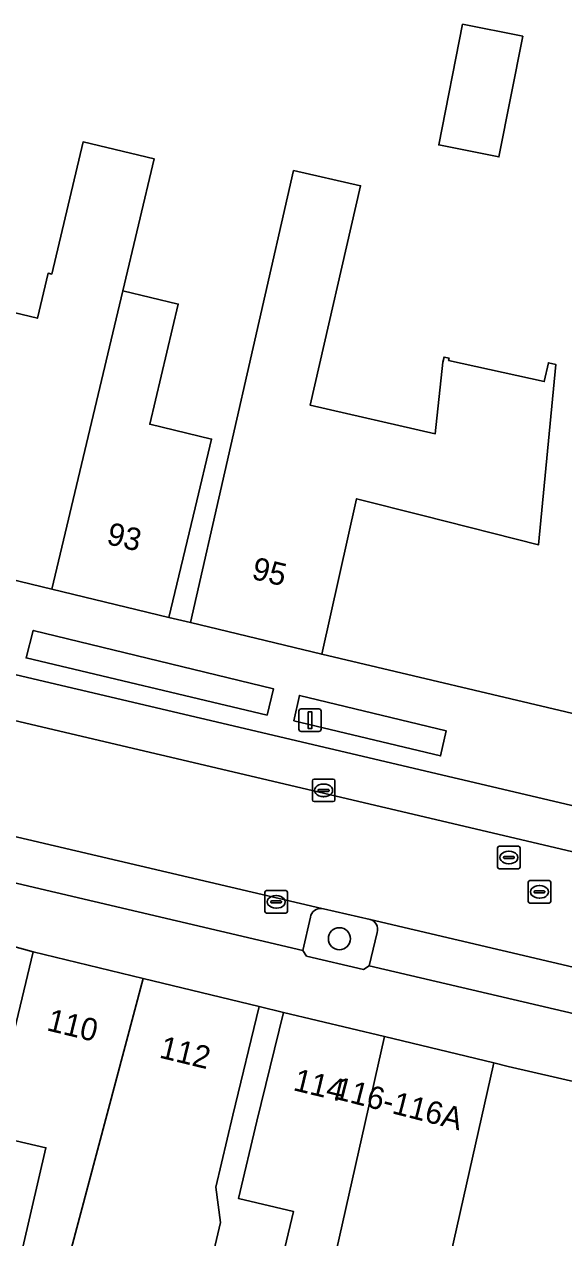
# Model space of a CAD drawing. Extents: x 159888 to 160761, y 384031 to 384750.
# Drawn here: x 160287.2 to 160311.1, y 384449.7 to 384503.6 of the extents above; entities that cross this region are included whole.
import ezdxf

# ---------------------------------------------------------------- set-up
doc = ezdxf.new("R2010")
doc.units = 0
for name, color, linetype in [('IMGEO_Boom', 7, 'Continuous'), ('IMGEO_Erf', 7, 'Continuous'), ('IMGEO_Grasland_overig', 7, 'Continuous'), ('IMGEO_Groenvoorziening', 7, 'Continuous'), ('IMGEO_Kolk', 7, 'Continuous'), ('IMGEO_Lichtmast', 7, 'Continuous'), ('IMGEO_Pand', 7, 'Continuous'), ('IMGEO_Pand_nummerreeks', 7, 'Continuous'), ('IMGEO_Parkeervlak_open', 7, 'Continuous'), ('IMGEO_Rijbaan_lokaal_open', 7, 'Continuous'), ('IMGEO_Rioolput', 7, 'Continuous'), ('IMGEO_Voetpad_open', 7, 'Continuous')]:
    doc.layers.add(name, color=color, linetype=linetype)

msp = doc.modelspace()

# ---------------------------------------------------------------- linework, layer by layer
at = {"layer": 'IMGEO_Boom'}
msp.add_circle((160301.159, 384462.987), 0.489, dxfattribs=at)
at = {"layer": 'IMGEO_Erf'}
msp.add_lwpolyline([(160306.63, 384503.627), (160309.302, 384503.097), (160308.239, 384497.735), (160305.567, 384498.265)], close=True, dxfattribs=at)
for points in [[(160285.999, 384490.976), (160287.743, 384490.562), (160288.219, 384492.564), (160288.381, 384492.526), (160289.775, 384498.396), (160292.936, 384497.645), (160291.541, 384491.775), (160294.001, 384491.191), (160292.731, 384485.848), (160295.483, 384485.194), (160294.758, 384482.14), (160293.586, 384477.267), (160294.547, 384477.036), (160299.125, 384497.128), (160302.098, 384496.447), (160299.862, 384486.699), (160305.418, 384485.426), (160305.758, 384488.618), (160305.806, 384488.84), (160306.028, 384488.791), (160306.005, 384488.688), (160310.255, 384487.749), (160310.439, 384488.584), (160310.763, 384488.511), (160310.003, 384480.497), (160304.86, 384481.798), (160301.922, 384482.541), (160300.376, 384475.627), (160312.033, 384472.883)], [(160285.73, 384443.452), (160288.124, 384453.699), (160285.639, 384454.28), (160286.408, 384457.571), (160287.563, 384462.407), (160286.53, 384462.684), (160285.357, 384457.824), (160283.553, 384450.092), (160282.921, 384448.999)], [(160296.797, 384441.121), (160299.123, 384450.862), (160296.676, 384451.446), (160297.495, 384454.874), (160298.67, 384459.715), (160297.597, 384459.97), (160296.422, 384455.14), (160295.674, 384451.94), (160295.87, 384450.381), (160293.867, 384441.801)]]:
    msp.add_lwpolyline(points, dxfattribs=at)
at = {"layer": 'IMGEO_Grasland_overig'}
msp.add_lwpolyline([(160287.564, 384476.688), (160287.243, 384475.471), (160297.946, 384472.929), (160298.234, 384474.087)], close=True, dxfattribs=at)
at = {"layer": 'IMGEO_Groenvoorziening'}
msp.add_lwpolyline([(160299.384, 384473.8), (160299.135, 384472.675), (160305.648, 384471.109), (160305.895, 384472.231)], close=True, dxfattribs=at)
for points in [[(160299.877, 384463.95), (160299.532, 384462.459), (160299.702, 384462.215), (160302.23, 384461.614), (160302.477, 384461.784), (160302.836, 384463.269)], [(160302.52, 384463.845), (160300.453, 384464.316), (160300.374, 384464.334)]]:
    msp.add_lwpolyline(points, dxfattribs=at)
for centre, radius, start, end in [((160300.313, 384463.899), 0.439, 82.0036, 173.3783), ((160302.405, 384463.407), 0.453, 342.2527, 75.2467)]:
    msp.add_arc(centre, radius, start, end, dxfattribs=at)
at = {"layer": 'IMGEO_Kolk'}
for p, q in [((160299.956, 384469.155), (160299.956, 384470.007)), ((160300.031, 384470.081), (160300.883, 384470.081)), ((160300.444, 384469.861), (160300.469, 384469.861)), ((160300.957, 384470.007), (160300.957, 384469.155)), ((160300.215, 384469.575), (160300.215, 384469.587)), ((160300.653, 384469.538), (160300.255, 384469.538)), ((160300.258, 384469.624), (160300.656, 384469.624)), ((160300.699, 384469.587), (160300.699, 384469.575)), ((160300.883, 384469.081), (160300.031, 384469.081)), ((160300.467, 384469.301), (160300.442, 384469.301)), ((160297.848, 384464.2), (160297.848, 384465.052)), ((160297.923, 384465.126), (160298.775, 384465.126)), ((160298.849, 384465.052), (160298.849, 384464.2)), ((160298.107, 384464.62), (160298.107, 384464.632)), ((160298.545, 384464.583), (160298.147, 384464.583)), ((160298.15, 384464.669), (160298.548, 384464.669)), ((160298.336, 384464.906), (160298.361, 384464.906)), ((160298.591, 384464.632), (160298.591, 384464.62)), ((160298.775, 384464.126), (160297.923, 384464.126)), ((160298.359, 384464.346), (160298.334, 384464.346))]:
    msp.add_line(p, q, dxfattribs=at)
for points in [[(160299.956, 384469.155), (160299.956, 384470.007)], [(160300.031, 384470.081), (160300.883, 384470.081)], [(160300.957, 384470.007), (160300.957, 384469.155)], [(160300.883, 384469.081), (160300.031, 384469.081)], [(160297.848, 384464.2), (160297.848, 384465.052)], [(160297.923, 384465.126), (160298.775, 384465.126)], [(160298.849, 384465.052), (160298.849, 384464.2)], [(160298.775, 384464.126), (160297.923, 384464.126)]]:
    msp.add_lwpolyline(points, dxfattribs=at)
for centre, radius, start, end in [((160300.033, 384470.005), 0.0765, 91.552, 178.448), ((160300.033, 384470.005), 0.0765, 91.552, 178.448), ((160300.881, 384470.005), 0.0765, 1.552, 88.448), ((160300.881, 384470.005), 0.0765, 1.552, 88.448), ((160300.255, 384469.584), 0.0403, 85.8775, 175.7526), ((160300.252, 384469.574), 0.0366, 178.938, 274.7102), ((160300.656, 384469.581), 0.043, 264.8664, 352.4533), ((160300.66, 384469.586), 0.0386, 1.7309, 96.639), ((160300.033, 384469.157), 0.0765, 181.552, 268.448), ((160300.033, 384469.157), 0.0765, 181.552, 268.448), ((160300.881, 384469.157), 0.0765, 271.552, 358.448), ((160300.881, 384469.157), 0.0765, 271.552, 358.448), ((160297.925, 384465.05), 0.0765, 91.552, 178.448), ((160297.925, 384465.05), 0.0765, 91.552, 178.448), ((160298.773, 384465.05), 0.0765, 1.552, 88.448), ((160298.773, 384465.05), 0.0765, 1.552, 88.448), ((160298.147, 384464.629), 0.0403, 85.8775, 175.7526), ((160298.144, 384464.619), 0.0366, 178.938, 274.7102), ((160298.548, 384464.626), 0.043, 264.8664, 352.4533), ((160298.552, 384464.631), 0.0386, 1.7309, 96.639), ((160297.925, 384464.202), 0.0765, 181.552, 268.448), ((160297.925, 384464.202), 0.0765, 181.552, 268.448), ((160298.773, 384464.202), 0.0765, 271.552, 358.448), ((160298.773, 384464.202), 0.0765, 271.552, 358.448)]:
    msp.add_arc(centre, radius, start, end, dxfattribs=at)
for centre, major_axis, ratio, start_param, end_param in [((160300.443, 384469.581), (-0.387, 0.002), 0.722429, 4.712389, 7.853982), ((160300.468, 384469.581), (-0.39, 0.002), 0.717154, 1.570796, 4.712389), ((160298.335, 384464.626), (-0.387, 0.002), 0.722429, 4.712389, 7.853982), ((160298.36, 384464.626), (-0.39, 0.002), 0.717154, 1.570796, 4.712389)]:
    msp.add_ellipse(centre, major_axis=major_axis, ratio=ratio, start_param=start_param, end_param=end_param, dxfattribs=at)
at = {"layer": 'IMGEO_Lichtmast'}
for p, q in [((160299.356, 384472.3), (160299.356, 384473.1)), ((160299.356, 384473.1), (160299.356, 384472.3)), ((160299.456, 384473.2), (160300.246, 384473.2)), ((160300.246, 384473.2), (160299.456, 384473.2)), ((160300.346, 384473.1), (160300.346, 384472.3)), ((160300.346, 384472.3), (160300.346, 384473.1)), ((160300.246, 384472.2), (160299.456, 384472.2)), ((160299.456, 384472.2), (160300.246, 384472.2))]:
    msp.add_line(p, q, dxfattribs=at)
msp.add_lwpolyline([(160299.776, 384473.075), (160299.926, 384473.075), (160299.926, 384472.325), (160299.776, 384472.325), (160299.776, 384473.075)], dxfattribs=at)
for centre, start, end in [((160299.456, 384473.1), 90, 180), ((160299.456, 384473.1), 90, 180), ((160300.246, 384473.1), 0, 90), ((160300.246, 384473.1), 360, 90), ((160299.456, 384472.3), 180, 270), ((160299.456, 384472.3), 180, 270), ((160300.246, 384472.3), 270, 0), ((160300.246, 384472.3), 270, 0)]:
    msp.add_arc(centre, 0.1, start, end, dxfattribs=at)
at = {"layer": 'IMGEO_Pand'}
for points in [[(160306.63, 384503.627), (160305.567, 384498.265), (160308.239, 384497.735), (160309.302, 384503.097)], [(160291.541, 384491.775), (160292.936, 384497.645), (160289.775, 384498.396), (160288.381, 384492.526), (160288.219, 384492.564), (160287.743, 384490.562), (160285.999, 384490.976), (160285.162, 384487.633), (160284.402, 384484.6), (160283.188, 384479.786), (160283.54, 384479.7), (160288.393, 384478.525)], [(160299.862, 384486.699), (160302.098, 384496.447), (160299.125, 384497.128), (160294.547, 384477.036), (160300.376, 384475.627), (160301.922, 384482.541), (160304.86, 384481.798), (160310.003, 384480.497), (160310.763, 384488.511), (160310.439, 384488.584), (160310.255, 384487.749), (160306.005, 384488.688), (160306.028, 384488.791), (160305.806, 384488.84), (160305.758, 384488.618), (160305.418, 384485.426)], [(160295.483, 384485.194), (160292.731, 384485.848), (160294.001, 384491.191), (160291.541, 384491.775), (160288.393, 384478.525), (160293.586, 384477.267), (160294.758, 384482.14)], [(160292.435, 384461.224), (160287.563, 384462.407), (160286.408, 384457.571), (160285.639, 384454.28), (160288.124, 384453.699), (160285.73, 384443.452), (160280.848, 384444.592), (160279.38, 384439.867), (160286.008, 384438.319), (160287.524, 384443.321), (160288.815, 384447.582)], [(160295.87, 384450.381), (160295.674, 384451.94), (160296.422, 384455.14), (160297.597, 384459.97), (160292.435, 384461.224), (160288.815, 384447.582), (160287.524, 384443.321), (160286.008, 384438.319), (160292.227, 384436.867), (160293.458, 384436.58), (160294.621, 384441.627), (160293.867, 384441.801)], [(160303.154, 384458.637), (160298.67, 384459.715), (160297.495, 384454.874), (160296.676, 384451.446), (160299.123, 384450.862), (160296.797, 384441.121), (160299.093, 384440.541), (160300.153, 384445.262)], [(160308.014, 384457.469), (160303.154, 384458.637), (160300.153, 384445.262), (160305.029, 384444.168)], [(160327.398, 384444.569), (160318.547, 384446.811), (160320.454, 384454.849), (160320.372, 384454.868), (160320.317, 384454.624), (160308.654, 384457.315), (160308.014, 384457.469), (160305.029, 384444.168), (160300.153, 384445.262), (160299.093, 384440.541), (160296.797, 384441.121), (160296.764, 384440.984), (160295.086, 384441.385), (160293.798, 384435.989), (160303.247, 384433.733), (160303.139, 384433.295), (160324.076, 384428.151), (160326.814, 384439.294), (160326.215, 384439.432)]]:
    msp.add_lwpolyline(points, close=True, dxfattribs=at)
at = {"layer": 'IMGEO_Parkeervlak_open'}
for points in [[(160349.457, 384458.512), (160349.788, 384460.02), (160334.593, 384463.468), (160283.766, 384475.429)], [(160282.941, 384473.571), (160333.744, 384461.627), (160349.856, 384457.953)], [(160300.374, 384464.334), (160266.385, 384472.302)], [(160266.738, 384471.74), (160266.362, 384470.254), (160299.532, 384462.459), (160299.877, 384463.95)], [(160332.335, 384456.834), (160302.52, 384463.845)], [(160302.836, 384463.269), (160302.477, 384461.784), (160331.476, 384454.994), (160331.838, 384456.514)]]:
    msp.add_lwpolyline(points, dxfattribs=at)
for centre, radius, start, end in [((160300.313, 384463.899), 0.439, 82.0036, 173.3783), ((160302.405, 384463.407), 0.453, 342.2527, 75.2467)]:
    msp.add_arc(centre, radius, start, end, dxfattribs=at)
at = {"layer": 'IMGEO_Rijbaan_lokaal_open'}
msp.add_lwpolyline([(160262.473, 384473.353), (160264.43, 384472.842), (160266.385, 384472.302), (160300.374, 384464.334), (160300.453, 384464.316), (160302.52, 384463.845), (160332.335, 384456.834), (160332.396, 384456.82), (160333.88, 384456.459), (160339.475, 384455.203), (160349.763, 384452.894), (160350.875, 384457.72), (160349.856, 384457.953), (160333.744, 384461.627), (160282.941, 384473.571)], dxfattribs=at)
at = {"layer": 'IMGEO_Rioolput'}
for p, q in [((160308.184, 384466.171), (160308.184, 384467.023)), ((160308.259, 384467.097), (160309.111, 384467.097)), ((160308.486, 384466.64), (160308.884, 384466.64)), ((160308.672, 384466.877), (160308.697, 384466.877)), ((160309.185, 384467.023), (160309.185, 384466.171)), ((160309.111, 384466.097), (160308.259, 384466.097)), ((160308.443, 384466.591), (160308.443, 384466.603)), ((160308.881, 384466.554), (160308.483, 384466.554)), ((160308.695, 384466.317), (160308.67, 384466.317)), ((160308.927, 384466.603), (160308.927, 384466.591)), ((160309.618, 384465.569), (160310.47, 384465.569)), ((160309.543, 384464.643), (160309.543, 384465.495)), ((160309.802, 384465.063), (160309.802, 384465.075)), ((160310.24, 384465.026), (160309.842, 384465.026)), ((160309.845, 384465.112), (160310.243, 384465.112)), ((160310.031, 384465.349), (160310.056, 384465.349)), ((160310.286, 384465.075), (160310.286, 384465.063)), ((160310.544, 384465.495), (160310.544, 384464.643)), ((160310.47, 384464.569), (160309.618, 384464.569)), ((160310.054, 384464.789), (160310.029, 384464.789))]:
    msp.add_line(p, q, dxfattribs=at)
for points in [[(160308.184, 384466.171), (160308.184, 384467.023)], [(160308.259, 384467.097), (160309.111, 384467.097)], [(160309.185, 384467.023), (160309.185, 384466.171)], [(160309.111, 384466.097), (160308.259, 384466.097)], [(160309.618, 384465.569), (160310.47, 384465.569)], [(160309.543, 384464.643), (160309.543, 384465.495)], [(160310.544, 384465.495), (160310.544, 384464.643)], [(160310.47, 384464.569), (160309.618, 384464.569)]]:
    msp.add_lwpolyline(points, dxfattribs=at)
for centre, radius, start, end in [((160308.261, 384467.021), 0.0765, 91.552, 178.448), ((160308.261, 384467.021), 0.0765, 91.552, 178.448), ((160308.483, 384466.6), 0.0403, 85.8775, 175.7526), ((160308.888, 384466.602), 0.0386, 1.7309, 96.639), ((160309.109, 384467.021), 0.0765, 1.552, 88.448), ((160309.109, 384467.021), 0.0765, 1.552, 88.448), ((160308.261, 384466.173), 0.0765, 181.552, 268.448), ((160308.261, 384466.173), 0.0765, 181.552, 268.448), ((160308.48, 384466.59), 0.0366, 178.938, 274.7102), ((160308.884, 384466.597), 0.043, 264.8664, 352.4533), ((160309.109, 384466.173), 0.0765, 271.552, 358.448), ((160309.109, 384466.173), 0.0765, 271.552, 358.448), ((160309.62, 384465.493), 0.0765, 91.552, 178.448), ((160309.62, 384465.493), 0.0765, 91.552, 178.448), ((160310.468, 384465.493), 0.0765, 1.552, 88.448), ((160310.468, 384465.493), 0.0765, 1.552, 88.448), ((160309.842, 384465.072), 0.0403, 85.8775, 175.7526), ((160309.839, 384465.062), 0.0366, 178.938, 274.7102), ((160310.243, 384465.069), 0.043, 264.8664, 352.4533), ((160310.247, 384465.074), 0.0386, 1.7309, 96.639), ((160309.62, 384464.645), 0.0765, 181.552, 268.448), ((160309.62, 384464.645), 0.0765, 181.552, 268.448), ((160310.468, 384464.645), 0.0765, 271.552, 358.448), ((160310.468, 384464.645), 0.0765, 271.552, 358.448)]:
    msp.add_arc(centre, radius, start, end, dxfattribs=at)
for centre, major_axis, ratio, start_param, end_param in [((160308.671, 384466.597), (-0.387, 0.002), 0.722429, 4.712389, 7.853982), ((160308.696, 384466.597), (-0.39, 0.002), 0.717154, 1.570796, 4.712389), ((160310.03, 384465.069), (-0.387, 0.002), 0.722429, 4.712389, 7.853982), ((160310.055, 384465.069), (-0.39, 0.002), 0.717154, 1.570796, 4.712389)]:
    msp.add_ellipse(centre, major_axis=major_axis, ratio=ratio, start_param=start_param, end_param=end_param, dxfattribs=at)
at = {"layer": 'IMGEO_Voetpad_open'}
for points in [[(160329.273, 384468.85), (160328.957, 384468.924), (160324.589, 384469.942), (160323.615, 384470.169), (160320.202, 384470.965), (160318.799, 384471.294), (160317.826, 384471.523), (160312.033, 384472.883), (160300.376, 384475.627), (160294.547, 384477.036), (160293.586, 384477.267), (160288.393, 384478.525), (160283.54, 384479.7), (160283.188, 384479.786), (160282.145, 384480.041), (160276.201, 384481.496), (160274.889, 384481.817), (160269.153, 384483.256), (160263.339, 384484.714), (160262.354, 384484.957), (160256.565, 384486.387), (160250.68, 384487.841), (160247.154, 384488.478)], [(160263.206, 384478.674), (160263.556, 384480.169), (160281.368, 384475.976), (160281.556, 384476.186), (160281.688, 384476.754), (160275.469, 384478.233), (160275.784, 384479.553), (160286.347, 384476.907), (160286.066, 384475.715), (160283.853, 384476.251), (160283.695, 384475.682), (160283.766, 384475.429), (160334.593, 384463.468), (160349.788, 384460.02), (160349.944, 384460.131), (160350.461, 384462.372), (160355.647, 384461.217), (160354.809, 384457.357)], [(160331.563, 384454.821), (160331.476, 384454.994), (160302.477, 384461.784), (160302.23, 384461.614), (160299.702, 384462.215), (160299.532, 384462.459), (160266.362, 384470.254), (160266.116, 384470.07), (160263.898, 384470.627), (160264.43, 384472.842), (160262.473, 384473.353)], [(160255.26, 384469.838), (160257.047, 384469.859), (160264.602, 384468.026), (160271.146, 384466.438), (160272.1, 384466.197), (160278.619, 384464.579), (160280.751, 384464.093), (160286.53, 384462.684), (160287.563, 384462.407), (160292.435, 384461.224), (160297.597, 384459.97), (160298.67, 384459.715), (160303.154, 384458.637), (160308.014, 384457.469), (160308.654, 384457.315), (160320.317, 384454.624)]]:
    msp.add_lwpolyline(points, dxfattribs=at)
for points in [[(160287.243, 384475.471), (160287.564, 384476.688), (160298.234, 384474.087), (160297.946, 384472.929)], [(160305.648, 384471.109), (160299.135, 384472.675), (160299.384, 384473.8), (160305.895, 384472.231)]]:
    msp.add_lwpolyline(points, close=True, dxfattribs=at)

# ---------------------------------------------------------------- texts
at = {"layer": 'IMGEO_Pand_nummerreeks'}
for s, rotation, p in [('93', 346.6386, (160290.774, 384480.536)), ('95', 346.4782, (160297.216, 384478.993)), ('110', 346.3521, (160288.115, 384458.925)), ('112', 346.3521, (160293.116, 384457.712)), ('114', 346.4094, (160299.063, 384456.263)), ('116-116A', 345.7276, (160300.856, 384455.898))]:
    msp.add_text(s, height=1, rotation=rotation, dxfattribs=at).set_placement(p)

doc.saveas('drawing.dxf')
